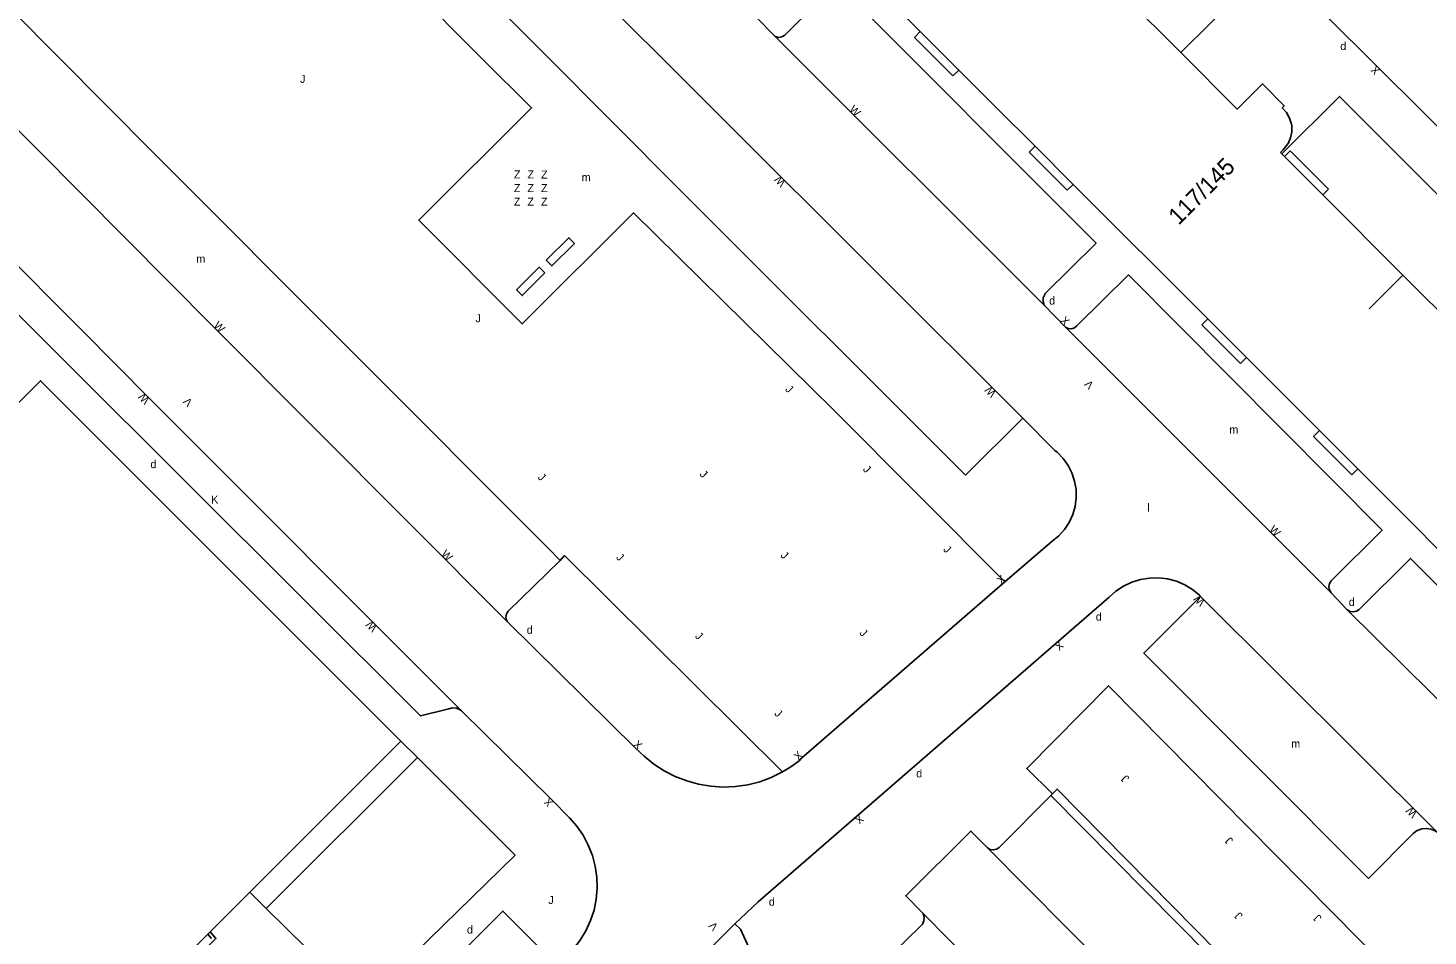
# Model space of a CAD drawing. Extents: x 134999 to 136502, y 457398 to 459002.
# Drawn here: x 135814.7 to 135902.2, y 458678.9 to 458735.6 of the extents above; entities that cross this region are included whole.
import ezdxf

# ---------------------------------------------------------------- set-up
doc = ezdxf.new("R2010")
doc.units = 0
for name, color, linetype in [('RI_DGTB_15', 7, 'Continuous'), ('RI_DGTB_2', 7, 'Continuous'), ('RI_DGTB_29', 7, 'Continuous'), ('RI_DGTB_3', 7, 'Continuous'), ('RI_DGTB_30', 7, 'Continuous'), ('RI_DGTB_31', 7, 'Continuous'), ('RI_DGTB_32', 7, 'Continuous'), ('RI_DGTB_36', 7, 'Continuous'), ('RI_DGTB_43', 7, 'Continuous'), ('RI_DGTB_53', 7, 'Continuous'), ('RI_DGTB_54', 7, 'Continuous'), ('RI_DGTB_7', 7, 'Continuous')]:
    doc.layers.add(name, color=color, linetype=linetype)

msp = doc.modelspace()

# ---------------------------------------------------------------- linework, layer by layer
at = {"layer": 'RI_DGTB_15'}
msp.add_line((135900.636, 458720.2), (135898.515, 458718.079), dxfattribs=at)
at = {"layer": 'RI_DGTB_2'}
msp.add_lwpolyline([(135892.974, 458727.849), (135893.129, 458727.99), (135893.378, 458728.298), (135893.451, 458728.415), (135893.604, 458728.763), (135893.681, 458729.135), (135893.679, 458729.514), (135893.659, 458729.625), (135893.539, 458729.999), (135893.345, 458730.342), (135893.087, 458730.638)], dxfattribs=at)
at = {"layer": 'RI_DGTB_3'}
for p, q in [((135882.724, 458738.102), (135886.736, 458734.09)), ((135892.974, 458727.849), (135893.048, 458727.775)), ((135900.629, 458720.193), (135904.454, 458716.366)), ((135838.005, 458691.07), (135828.562, 458681.628)), ((135828.562, 458681.628), (135826.084, 458679.15)), ((135822.745, 458675.814), (135825.943, 458679.009)), ((135825.943, 458679.009), (135826.084, 458679.15))]:
    msp.add_line(p, q, dxfattribs=at)
for points in [[(135870.462, 458735.407), (135862.024, 458743.841)], [(135872.869, 458733.002), (135870.462, 458735.407)], [(135886.736, 458734.09), (135890.267, 458730.557), (135891.849, 458732.136), (135893.213, 458730.763), (135893.087, 458730.638)], [(135875.247, 458730.625), (135872.869, 458733.002)], [(135877.638, 458728.234), (135875.247, 458730.625)], [(135880.019, 458725.854), (135877.638, 458728.234)], [(135893.048, 458727.775), (135893.228, 458727.595)], [(135893.228, 458727.595), (135895.624, 458725.198)], [(135888.431, 458717.446), (135880.019, 458725.854)], [(135895.624, 458725.198), (135900.629, 458720.193)], [(135890.847, 458715.031), (135888.431, 458717.446)], [(135893.158, 458712.722), (135890.847, 458715.031)], [(135838.005, 458691.07), (135815.478, 458713.584), (135802.205, 458700.312)], [(135895.403, 458710.479), (135893.158, 458712.722)], [(135897.803, 458708.079), (135895.403, 458710.479)], [(135906.254, 458699.632), (135897.803, 458708.079)]]:
    msp.add_lwpolyline(points, dxfattribs=at)
at = {"layer": 'RI_DGTB_32'}
for points in [[(135848.857, 458722.17), (135847.441, 458720.758), (135847.088, 458721.112), (135848.504, 458722.524), (135848.857, 458722.17)], [(135847.001, 458720.32), (135845.585, 458718.909), (135845.232, 458719.263), (135846.648, 458720.674), (135847.001, 458720.32)]]:
    msp.add_lwpolyline(points, dxfattribs=at)
at = {"layer": 'RI_DGTB_53'}
for p, q in [((135818.067, 458716.743), (135810.747, 458724.069)), ((135873.297, 458707.697), (135876.87, 458711.25)), ((135828.562, 458681.628), (135829.592, 458680.614)), ((135829.592, 458680.614), (135835.65, 458674.65)), ((135858.87, 458679.65), (135853.53, 458674.31))]:
    msp.add_line(p, q, dxfattribs=at)
for points in [[(135875.738, 458701.024), (135878.71, 458703.56), (135879.121, 458703.899), (135879.477, 458704.295), (135879.77, 458704.741), (135879.992, 458705.224), (135880.14, 458705.736), (135880.21, 458706.265), (135880.2, 458706.797), (135880.11, 458707.322), (135879.943, 458707.828), (135879.702, 458708.303), (135879.393, 458708.737), (135879.022, 458709.12), (135878.88, 458709.24), (135876.87, 458711.25)], [(135887.96, 458700.15), (135887.921, 458700.187), (135887.479, 458700.545), (135886.991, 458700.839), (135886.467, 458701.061), (135885.917, 458701.207), (135885.352, 458701.275), (135884.783, 458701.264), (135884.221, 458701.172), (135883.677, 458701.003), (135883.162, 458700.76), (135882.687, 458700.447), (135882.26, 458700.07), (135860.34, 458681.03), (135858.87, 458679.65)], [(135861.844, 458689.145), (135862.382, 458689.475), (135862.89, 458689.85), (135863.03, 458690), (135875.738, 458701.024)], [(135852.66, 458690.64), (135853.213, 458690.126), (135853.812, 458689.639), (135854.458, 458689.216), (135855.145, 458688.863), (135855.864, 458688.582), (135856.609, 458688.377), (135857.371, 458688.25), (135858.142, 458688.203), (135858.913, 458688.235), (135859.678, 458688.347), (135860.426, 458688.538), (135861.151, 458688.805), (135861.844, 458689.145)], [(135847.39, 458687.44), (135848.53, 458686.28), (135848.989, 458685.76), (135849.384, 458685.191), (135849.712, 458684.58), (135849.967, 458683.935), (135850.146, 458683.266), (135850.247, 458682.58), (135850.268, 458681.887), (135850.209, 458681.196), (135850.072, 458680.517), (135849.857, 458679.858), (135849.567, 458679.228), (135849.207, 458678.636), (135848.781, 458678.089), (135848.45, 458677.74), (135848.392, 458677.683)], [(135848.392, 458677.683), (135848.143, 458677.542), (135847.865, 458677.475), (135847.579, 458677.488), (135847.307, 458677.578), (135847.071, 458677.74), (135844.38, 458680.45), (135825.37, 458661.41), (135828.06, 458658.69), (135828.222, 458658.472), (135828.314, 458658.217), (135828.328, 458657.946), (135828.262, 458657.683), (135828.124, 458657.45), (135828.05, 458657.37)]]:
    msp.add_lwpolyline(points, dxfattribs=at)
at = {"layer": 'RI_DGTB_54'}
for p, q in [((135860.203, 458736.295), (135861.388, 458735.086)), ((135878.209, 458718.309), (135861.388, 458735.086)), ((135878.209, 458718.309), (135879.533, 458716.944)), ((135896.139, 458700.339), (135879.533, 458716.944)), ((135887.978, 458700.118), (135887.96, 458700.15)), ((135902.787, 458685.358), (135887.978, 458700.118)), ((135906.512, 458689.995), (135897.143, 458699.284)), ((135852.66, 458690.64), (135844.66, 458698.535)), ((135847.39, 458687.44), (135841.798, 458692.96)), ((135839.048, 458690.058), (135838.005, 458691.07)), ((135839.048, 458690.058), (135829.592, 458680.614)), ((135878.623, 458687.685), (135878.715, 458687.778)), ((135874.65, 458684.418), (135890.815, 458668.163)), ((135881.434, 458669.4), (135870.609, 458680.355)), ((135825.943, 458679.009), (135826.17, 458678.75))]:
    msp.add_line(p, q, dxfattribs=at)
for points in [[(135873.297, 458707.697), (135855.451, 458725.501), (135846.971, 458734.015), (135791.526, 458789.516), (135794.367, 458792.345), (135794.524, 458792.587), (135794.609, 458792.864), (135794.616, 458793.153), (135794.543, 458793.432), (135794.414, 458793.659)], [(135876.87, 458711.25), (135848.59, 458739.485), (135820.233, 458767.879), (135794.414, 458793.659)], [(135825.374, 458751.49), (135829.491, 458747.366), (135843.066, 458733.724), (135846.165, 458730.636), (135839.121, 458723.624), (135845.581, 458717.141), (135852.534, 458724.07), (135865.035, 458711.775), (135875.738, 458701.024)], [(135886.736, 458734.09), (135890.346, 458737.683), (135878.647, 458749.324), (135875.07, 458745.758)], [(135911.012, 458721.301), (135889.825, 458742.367)], [(135878.209, 458718.309), (135878.141, 458718.533), (135878.152, 458718.767), (135878.24, 458718.984), (135878.256, 458719.009), (135881.454, 458722.194), (135865.23, 458738.44), (135861.99, 458735.171), (135861.807, 458735.066), (135861.598, 458735.035), (135861.388, 458735.086)], [(135813.662, 458736.752), (135822.533, 458727.835), (135847.262, 458703.062), (135847.952, 458702.362)], [(135844.66, 458698.535), (135826.251, 458717.004), (135809.784, 458733.562)], [(135904.454, 458716.366), (135908.08, 458719.925), (135896.659, 458731.357), (135893.048, 458727.775)], [(135841.798, 458692.96), (135841.701, 458693.036), (135841.478, 458693.135), (135841.235, 458693.157), (135840.998, 458693.1), (135839.225, 458692.649), (135817.21, 458714.598), (135809.535, 458722.228)], [(135896.139, 458700.339), (135896.031, 458700.517), (135895.997, 458700.723), (135896.043, 458700.926), (135896.146, 458701.083), (135899.319, 458704.255), (135883.471, 458720.2), (135880.247, 458717.014), (135880.095, 458716.886), (135879.905, 458716.827), (135879.707, 458716.848), (135879.533, 458716.944)], [(135841.798, 458692.96), (135822.33, 458712.435), (135818.067, 458716.743)], [(135861.844, 458689.145), (135848.224, 458702.661), (135847.952, 458702.362)], [(135847.952, 458702.362), (135844.709, 458699.188), (135844.6, 458699.019), (135844.565, 458698.821), (135844.609, 458698.625), (135844.66, 458698.535)], [(135906.512, 458689.995), (135906.433, 458690.168), (135906.431, 458690.359), (135906.506, 458690.534), (135906.535, 458690.571), (135909.771, 458693.789), (135901.108, 458702.483), (135897.897, 458699.304), (135897.726, 458699.186), (135897.524, 458699.141), (135897.32, 458699.175), (135897.143, 458699.284)], [(135902.787, 458685.358), (135902.674, 458685.439), (135902.4, 458685.566), (135902.103, 458685.616), (135901.802, 458685.587), (135901.52, 458685.48), (135901.275, 458685.303), (135898.482, 458682.493), (135884.43, 458696.578), (135887.978, 458700.118)], [(135896.139, 458700.339), (135897.123, 458699.303), (135897.143, 458699.284)], [(135878.715, 458687.778), (135879.011, 458688.078), (135894.778, 458672.081), (135899.659, 458676.891), (135882.218, 458694.536), (135877.115, 458689.371), (135878.715, 458687.778)], [(135836.17, 458675.19), (135845.135, 458683.958), (135839.048, 458690.058)], [(135878.623, 458687.685), (135875.4, 458684.429), (135875.229, 458684.314), (135875.027, 458684.271), (135874.824, 458684.308), (135874.65, 458684.418)], [(135878.623, 458687.685), (135894.391, 458671.751), (135890.815, 458668.163)], [(135874.65, 458684.418), (135873.631, 458685.457), (135869.55, 458681.408), (135870.609, 458680.355)], [(135863.83, 458673), (135870.596, 458679.632), (135870.687, 458679.847), (135870.701, 458680.081), (135870.636, 458680.306), (135870.609, 458680.355)], [(135826.084, 458679.15), (135826.443, 458678.741), (135822.972, 458675.271), (135822.602, 458675.668)], [(135861.77, 458673.75), (135859.22, 458679.32), (135858.87, 458679.65)]]:
    msp.add_lwpolyline(points, dxfattribs=at)
at = {"layer": 'RI_DGTB_7'}
for p, q in [((135872.502, 458732.635), (135870.095, 458735.04)), ((135872.869, 458733.002), (135872.502, 458732.635)), ((135879.652, 458725.486), (135877.271, 458727.867)), ((135893.228, 458727.595), (135893.581, 458727.95)), ((135893.581, 458727.95), (135895.979, 458725.552)), ((135895.624, 458725.198), (135895.979, 458725.552)), ((135890.479, 458714.663), (135888.063, 458717.078)), ((135897.435, 458707.711), (135895.035, 458710.111)), ((135897.803, 458708.079), (135897.435, 458707.711))]:
    msp.add_line(p, q, dxfattribs=at)
for points in [[(135870.462, 458735.407), (135870.095, 458735.04)], [(135877.638, 458728.234), (135877.271, 458727.867)], [(135880.019, 458725.854), (135879.652, 458725.486)], [(135888.431, 458717.446), (135888.063, 458717.078)], [(135890.847, 458715.031), (135890.479, 458714.663)], [(135895.403, 458710.479), (135895.035, 458710.111)]]:
    msp.add_lwpolyline(points, dxfattribs=at)

# ---------------------------------------------------------------- texts
at = {"layer": 'RI_DGTB_29'}
for p in [(135896.712, 458734.25), (135878.518, 458718.346), (135822.352, 458708.128), (135897.243, 458699.52), (135845.866, 458697.779)]:
    msp.add_text('d', height=0.5, dxfattribs=at).set_placement(p)
for p in [(135881.43, 458698.6), (135870.21, 458688.81), (135861, 458680.79), (135842.13, 458679.05)]:
    msp.add_text('d', height=0.5, rotation=359.99963, dxfattribs=at).set_placement(p)
at = {"layer": 'RI_DGTB_30'}
for s, height, rotation, p in [('X', 0.5, 133.43316, (135899.243, 458732.994)), ('W', 0.5, 315.14355, (135865.987, 458730.5)), ('W', 0.5, 133.5666, (135862.095, 458725.989)), ('X', 0.5, 315.14355, (135879.173, 458717.309)), ('W', 0.5, 314.86923, (135826.259, 458716.998)), ('W', 0.5, 133.5666, (135875.244, 458712.838)), ('V', 0.5, 134.55493, (135881.344, 458713.359)), ('W', 0.5, 134.75229, (135822.343, 458712.423)), ('V', 0.5, 134.75229, (135825.025, 458712.277)), ('W', 0.5, 315.14355, (135892.229, 458704.249)), ('W', 0.5, 314.86923, (135840.479, 458702.72)), ('X', 0.5, 40.70701, (135875.52, 458700.837)), ('W', 0.499, 135.05867, (135888.305, 458699.81)), ('W', 0.5, 134.75229, (135836.565, 458698.195)), ('X', 0.5, 220.99632, (135879.149, 458697.364)), ('X', 0.5, 317.06803, (135852.477, 458690.81)), ('X', 0.5, 43.95684, (135862.85, 458689.826)), ('X', 0.5, 134.50056, (135847.565, 458687.262)), ('W', 0.499, 135.05867, (135901.565, 458686.578)), ('X', 0.5, 220.96596, (135866.659, 458686.514)), ('V', 0.5, 132.9774, (135857.869, 458679.513))]:
    msp.add_text(s, height=height, rotation=rotation, dxfattribs=at).set_placement(p)
msp.add_text('K', height=0.5, dxfattribs=at).set_placement((135826.147, 458705.91))
at = {"layer": 'RI_DGTB_31'}
for p in [(135831.699, 458732.198), (135842.662, 458717.241)]:
    msp.add_text('J', height=0.5, dxfattribs=at).set_placement(p)
for rotation, p in [(315.46258, (135861.98, 458713.02)), (315.46258, (135856.637, 458707.704)), (315.46258, (135866.844, 458708.017)), (315.46258, (135846.521, 458707.521)), (315.46258, (135851.417, 458702.512)), (315.46258, (135861.693, 458702.636)), (315.46258, (135871.861, 458703.01)), (315.46258, (135856.35, 458697.593)), (315.46258, (135866.624, 458697.792)), (315.46258, (135861.305, 458692.757)), (134.77171, (135883.559, 458688.775)), (134.77171, (135890.052, 458684.894)), (359.99963, (135847.22, 458680.9)), (134.77171, (135890.646, 458680.206)), (134.77171, (135895.581, 458680.061))]:
    msp.add_text('J', height=0.5, rotation=rotation, dxfattribs=at).set_placement(p)
at = {"layer": 'RI_DGTB_32'}
for p in [(135845.065, 458726.226), (135845.914, 458726.224), (135846.762, 458726.223), (135845.064, 458725.377), (135845.912, 458725.376), (135846.761, 458725.374), (135845.062, 458724.529), (135845.911, 458724.527), (135846.759, 458724.526)]:
    msp.add_text('Z', height=0.5, dxfattribs=at).set_placement(p)
at = {"layer": 'RI_DGTB_36'}
msp.add_text('117/145', height=1.054, rotation=44.9922, dxfattribs=at).set_placement((135886.605, 458723.265))
at = {"layer": 'RI_DGTB_43'}
for s, p in [('m', (135849.3, 458726.05)), ('m', (135825.219, 458720.957)), ('m', (135889.78, 458710.288)), ('l', (135884.642, 458705.415)), ('m', (135893.645, 458690.666))]:
    msp.add_text(s, height=0.5, dxfattribs=at).set_placement(p)

doc.saveas('drawing.dxf')
